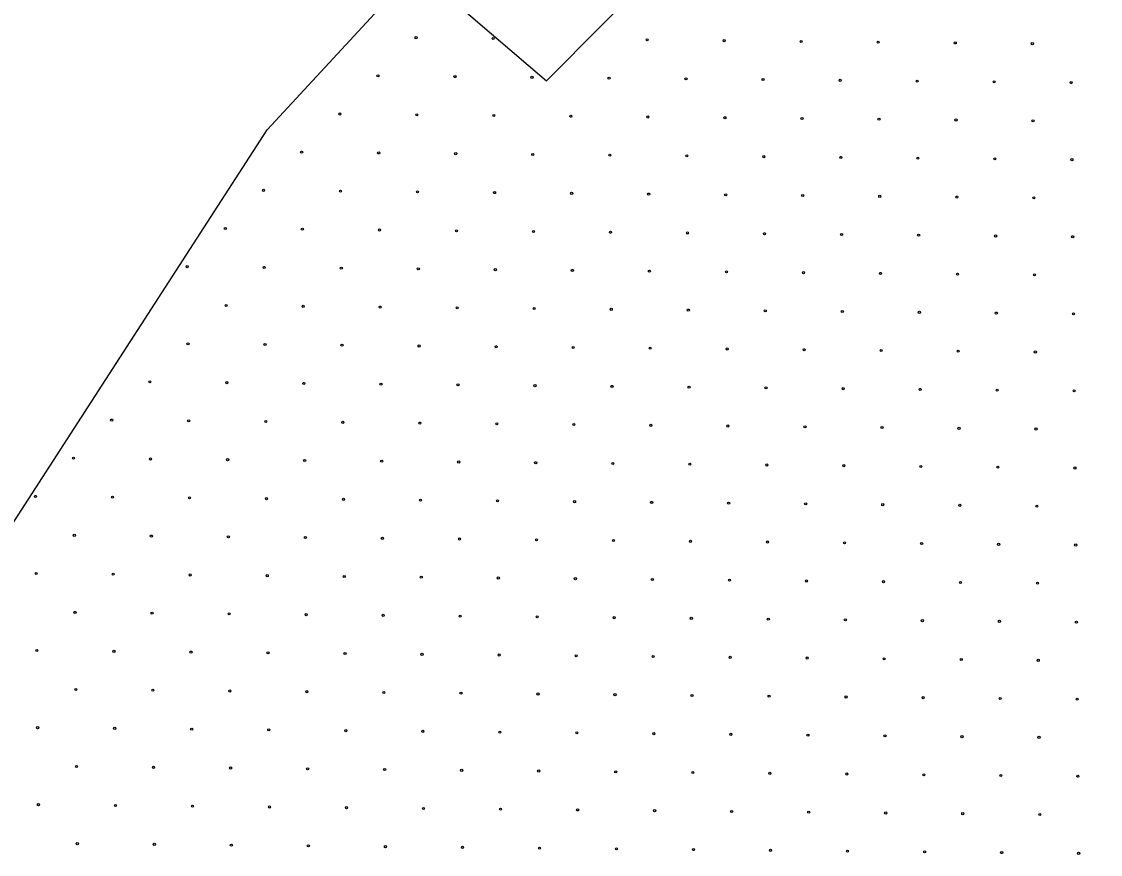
# Model space of a CAD drawing. Extents: x 1612280 to 1883141, y 560852 to 780851.
# Drawn here: x 1702292 to 1707678, y 629901 to 634056 of the extents above; entities that cross this region are included whole.
import ezdxf

# ---------------------------------------------------------------- set-up
doc = ezdxf.new("R2010")
doc.units = 0
doc.layers.add('DESIGN - EROSION CONTROL - Devices', color=7, linetype='Continuous')
doc.layers.add('DESIGN - SCRATCH - User 1', color=7, linetype='Continuous')

msp = doc.modelspace()

# ---------------------------------------------------------------- linework, layer by layer
at = {"layer": 'DESIGN - EROSION CONTROL - Devices'}
for centre in [(1704261.5, 633975.6), (1704261.5, 633975.6), (1704646.1, 633971.8), (1704646.1, 633971.8), (1705415.2, 633964.4), (1705415.2, 633964.4), (1705799.7, 633960.6), (1705799.7, 633960.6), (1706184.3, 633956.9), (1706184.3, 633956.9), (1706568.9, 633953.2), (1706568.9, 633953.2), (1706953.4, 633949.4), (1706953.4, 633949.4), (1707338, 633945.7), (1707338, 633945.7), (1704071.1, 633785.1), (1704071.1, 633785.1), (1704455.7, 633781.4), (1704455.7, 633781.4), (1704840.2, 633777.7), (1704840.2, 633777.7), (1705224.8, 633773.9), (1705224.8, 633773.9), (1705609.3, 633770.2), (1705609.3, 633770.2), (1705993.9, 633766.5), (1705993.9, 633766.5), (1706378.4, 633762.7), (1706378.4, 633762.7), (1706763, 633759), (1706763, 633759), (1707147.5, 633755.3), (1707147.5, 633755.3), (1707532.1, 633751.5), (1707532.1, 633751.5), (1703880.7, 633594.7), (1703880.7, 633594.7), (1704265.3, 633591), (1704265.3, 633591), (1704649.8, 633587.3), (1704649.8, 633587.3), (1705034.4, 633583.5), (1705034.4, 633583.5), (1705418.9, 633579.8), (1705418.9, 633579.8), (1705803.5, 633576.1), (1705803.5, 633576.1), (1706188, 633572.3), (1706188, 633572.3), (1706572.6, 633568.6), (1706572.6, 633568.6), (1706957.1, 633564.9), (1706957.1, 633564.9), (1707341.7, 633561.1), (1707341.7, 633561.1), (1703690.3, 633404.3), (1703690.3, 633404.3), (1704074.9, 633400.6), (1704074.9, 633400.6), (1704459.4, 633396.9), (1704459.4, 633396.9), (1704844, 633393.1), (1704844, 633393.1), (1705228.5, 633389.4), (1705228.5, 633389.4), (1705613.1, 633385.7), (1705613.1, 633385.7), (1705997.6, 633381.9), (1705997.6, 633381.9), (1706382.2, 633378.2), (1706382.2, 633378.2), (1706766.7, 633374.5), (1706766.7, 633374.5), (1707151.3, 633370.7), (1707151.3, 633370.7), (1707535.8, 633367), (1707535.8, 633367), (1703499.9, 633213.9), (1703499.9, 633213.9), (1703884.4, 633210.2), (1703884.4, 633210.2), (1704269, 633206.5), (1704269, 633206.5), (1704653.6, 633202.7), (1704653.6, 633202.7), (1705038.1, 633199), (1705038.1, 633199), (1705422.7, 633195.3), (1705422.7, 633195.3), (1705807.2, 633191.5), (1705807.2, 633191.5), (1706191.8, 633187.8), (1706191.8, 633187.8), (1706576.3, 633184.1), (1706576.3, 633184.1), (1706960.9, 633180.3), (1706960.9, 633180.3), (1707345.4, 633176.6), (1707345.4, 633176.6), (1703309.5, 633023.5), (1703309.5, 633023.5), (1703694, 633019.8), (1703694, 633019.8), (1704078.6, 633016), (1704078.6, 633016), (1704463.1, 633012.3), (1704463.1, 633012.3), (1704847.7, 633008.6), (1704847.7, 633008.6), (1705232.2, 633004.8), (1705232.2, 633004.8), (1705616.8, 633001.1), (1705616.8, 633001.1), (1706001.4, 632997.4), (1706001.4, 632997.4), (1706385.9, 632993.6), (1706385.9, 632993.6), (1706770.5, 632989.9), (1706770.5, 632989.9), (1707155, 632986.2), (1707155, 632986.2), (1707539.6, 632982.4), (1707539.6, 632982.4), (1703119.1, 632833.1), (1703119.1, 632833.1), (1703503.6, 632829.4), (1703503.6, 632829.4), (1703888.2, 632825.6), (1703888.2, 632825.6), (1704272.7, 632821.9), (1704272.7, 632821.9), (1704657.3, 632818.2), (1704657.3, 632818.2), (1705041.8, 632814.4), (1705041.8, 632814.4), (1705426.4, 632810.7), (1705426.4, 632810.7), (1705810.9, 632807), (1705810.9, 632807), (1706195.5, 632803.2), (1706195.5, 632803.2), (1706580.1, 632799.5), (1706580.1, 632799.5), (1706964.6, 632795.8), (1706964.6, 632795.8), (1707349.2, 632792), (1707349.2, 632792), (1703313.2, 632639), (1703313.2, 632639), (1703697.8, 632635.2), (1703697.8, 632635.2), (1704082.3, 632631.5), (1704082.3, 632631.5), (1704466.9, 632627.8), (1704466.9, 632627.8), (1704851.4, 632624), (1704851.4, 632624), (1705236, 632620.3), (1705236, 632620.3), (1705620.5, 632616.6), (1705620.5, 632616.6), (1706005.1, 632612.8), (1706005.1, 632612.8), (1706389.6, 632609.1), (1706389.6, 632609.1), (1706774.2, 632605.4), (1706774.2, 632605.4), (1707158.7, 632601.6), (1707158.7, 632601.6), (1707543.3, 632597.9), (1707543.3, 632597.9), (1703122.8, 632448.5), (1703122.8, 632448.5), (1703507.4, 632444.8), (1703507.4, 632444.8), (1703891.9, 632441.1), (1703891.9, 632441.1), (1704276.5, 632437.3), (1704276.5, 632437.3), (1704661, 632433.6), (1704661, 632433.6), (1705045.6, 632429.9), (1705045.6, 632429.9), (1705430.1, 632426.1), (1705430.1, 632426.1), (1705814.7, 632422.4), (1705814.7, 632422.4), (1706199.2, 632418.7), (1706199.2, 632418.7), (1706583.8, 632414.9), (1706583.8, 632414.9), (1706968.3, 632411.2), (1706968.3, 632411.2), (1707352.9, 632407.5), (1707352.9, 632407.5), (1702932.4, 632258.1), (1702932.4, 632258.1), (1703317, 632254.4), (1703317, 632254.4), (1703701.5, 632250.7), (1703701.5, 632250.7), (1704086.1, 632246.9), (1704086.1, 632246.9), (1704470.6, 632243.2), (1704470.6, 632243.2), (1704855.2, 632239.5), (1704855.2, 632239.5), (1705239.7, 632235.7), (1705239.7, 632235.7), (1705624.3, 632232), (1705624.3, 632232), (1706008.8, 632228.3), (1706008.8, 632228.3), (1706393.4, 632224.5), (1706393.4, 632224.5), (1706777.9, 632220.8), (1706777.9, 632220.8), (1707162.5, 632217.1), (1707162.5, 632217.1), (1707547, 632213.3), (1707547, 632213.3), (1702742, 632067.7), (1702742, 632067.7), (1703126.5, 632064), (1703126.5, 632064), (1703511.1, 632060.3), (1703511.1, 632060.3), (1703895.6, 632056.5), (1703895.6, 632056.5), (1704280.2, 632052.8), (1704280.2, 632052.8), (1704664.8, 632049.1), (1704664.8, 632049.1), (1705049.3, 632045.3), (1705049.3, 632045.3), (1705433.9, 632041.6), (1705433.9, 632041.6), (1705818.4, 632037.9), (1705818.4, 632037.9), (1706203, 632034.1), (1706203, 632034.1), (1706587.5, 632030.4), (1706587.5, 632030.4), (1706972.1, 632026.7), (1706972.1, 632026.7), (1707356.6, 632022.9), (1707356.6, 632022.9), (1702551.6, 631877.3), (1702551.6, 631877.3), (1702936.1, 631873.6), (1702936.1, 631873.6), (1703320.7, 631869.9), (1703320.7, 631869.9), (1703705.2, 631866.1), (1703705.2, 631866.1), (1704089.8, 631862.4), (1704089.8, 631862.4), (1704474.3, 631858.7), (1704474.3, 631858.7), (1704858.9, 631854.9), (1704858.9, 631854.9), (1705243.5, 631851.2), (1705243.5, 631851.2), (1705628, 631847.5), (1705628, 631847.5), (1706012.6, 631843.7), (1706012.6, 631843.7), (1706397.1, 631840), (1706397.1, 631840), (1706781.7, 631836.3), (1706781.7, 631836.3), (1707166.2, 631832.5), (1707166.2, 631832.5), (1707550.8, 631828.8), (1707550.8, 631828.8), (1702361.2, 631686.9), (1702361.2, 631686.9), (1702745.7, 631683.2), (1702745.7, 631683.2), (1703130.3, 631679.4), (1703130.3, 631679.4), (1703514.8, 631675.7), (1703514.8, 631675.7), (1703899.4, 631672), (1703899.4, 631672), (1704283.9, 631668.2), (1704283.9, 631668.2), (1704668.5, 631664.5), (1704668.5, 631664.5), (1705053, 631660.8), (1705053, 631660.8), (1705437.6, 631657), (1705437.6, 631657), (1705822.1, 631653.3), (1705822.1, 631653.3), (1706206.7, 631649.6), (1706206.7, 631649.6), (1706591.3, 631645.8), (1706591.3, 631645.8), (1706975.8, 631642.1), (1706975.8, 631642.1), (1707360.4, 631638.4), (1707360.4, 631638.4), (1702555.3, 631492.8), (1702555.3, 631492.8), (1702939.9, 631489), (1702939.9, 631489), (1703324.4, 631485.3), (1703324.4, 631485.3), (1703709, 631481.6), (1703709, 631481.6), (1704093.5, 631477.8), (1704093.5, 631477.8), (1704478.1, 631474.1), (1704478.1, 631474.1), (1704862.6, 631470.4), (1704862.6, 631470.4), (1705247.2, 631466.6), (1705247.2, 631466.6), (1705631.7, 631462.9), (1705631.7, 631462.9), (1706016.3, 631459.2), (1706016.3, 631459.2), (1706400.8, 631455.4), (1706400.8, 631455.4), (1706785.4, 631451.7), (1706785.4, 631451.7), (1707169.9, 631448), (1707169.9, 631448), (1707554.5, 631444.2), (1707554.5, 631444.2), (1702364.9, 631302.4), (1702364.9, 631302.4), (1702749.5, 631298.6), (1702749.5, 631298.6), (1703134, 631294.9), (1703134, 631294.9), (1703518.6, 631291.2), (1703518.6, 631291.2), (1703903.1, 631287.4), (1703903.1, 631287.4), (1704287.7, 631283.7), (1704287.7, 631283.7), (1704672.2, 631280), (1704672.2, 631280), (1705056.8, 631276.2), (1705056.8, 631276.2), (1705441.3, 631272.5), (1705441.3, 631272.5), (1705825.9, 631268.8), (1705825.9, 631268.8), (1706210.4, 631265), (1706210.4, 631265), (1706595, 631261.3), (1706595, 631261.3), (1706979.5, 631257.6), (1706979.5, 631257.6), (1707364.1, 631253.8), (1707364.1, 631253.8), (1702559, 631108.2), (1702559, 631108.2), (1702943.6, 631104.5), (1702943.6, 631104.5), (1703328.2, 631100.7), (1703328.2, 631100.7), (1703712.7, 631097), (1703712.7, 631097), (1704097.3, 631093.3), (1704097.3, 631093.3), (1704481.8, 631089.5), (1704481.8, 631089.5), (1704866.4, 631085.8), (1704866.4, 631085.8), (1705250.9, 631082.1), (1705250.9, 631082.1), (1705635.5, 631078.3), (1705635.5, 631078.3), (1706020, 631074.6), (1706020, 631074.6), (1706404.6, 631070.9), (1706404.6, 631070.9), (1706789.1, 631067.1), (1706789.1, 631067.1), (1707173.7, 631063.4), (1707173.7, 631063.4), (1707558.2, 631059.7), (1707558.2, 631059.7), (1702368.6, 630917.8), (1702368.6, 630917.8), (1702753.2, 630914.1), (1702753.2, 630914.1), (1703137.7, 630910.3), (1703137.7, 630910.3), (1703522.3, 630906.6), (1703522.3, 630906.6), (1703906.8, 630902.9), (1703906.8, 630902.9), (1704291.4, 630899.1), (1704291.4, 630899.1), (1704676, 630895.4), (1704676, 630895.4), (1705060.5, 630891.7), (1705060.5, 630891.7), (1705445.1, 630887.9), (1705445.1, 630887.9), (1705829.6, 630884.2), (1705829.6, 630884.2), (1706214.2, 630880.5), (1706214.2, 630880.5), (1706598.7, 630876.7), (1706598.7, 630876.7), (1706983.3, 630873), (1706983.3, 630873), (1707367.8, 630869.3), (1707367.8, 630869.3), (1702562.8, 630723.7), (1702562.8, 630723.7), (1702947.3, 630719.9), (1702947.3, 630719.9), (1703331.9, 630716.2), (1703331.9, 630716.2), (1703716.4, 630712.5), (1703716.4, 630712.5), (1704101, 630708.7), (1704101, 630708.7), (1704485.5, 630705), (1704485.5, 630705), (1704870.1, 630701.3), (1704870.1, 630701.3), (1705254.7, 630697.5), (1705254.7, 630697.5), (1705639.2, 630693.8), (1705639.2, 630693.8), (1706023.8, 630690.1), (1706023.8, 630690.1), (1706408.3, 630686.3), (1706408.3, 630686.3), (1706792.9, 630682.6), (1706792.9, 630682.6), (1707177.4, 630678.9), (1707177.4, 630678.9), (1707562, 630675.1), (1707562, 630675.1), (1702372.4, 630533.3), (1702372.4, 630533.3), (1702756.9, 630529.5), (1702756.9, 630529.5), (1703141.5, 630525.8), (1703141.5, 630525.8), (1703526, 630522.1), (1703526, 630522.1), (1703910.6, 630518.3), (1703910.6, 630518.3), (1704295.1, 630514.6), (1704295.1, 630514.6), (1704679.7, 630510.8), (1704679.7, 630510.8), (1705064.2, 630507.1), (1705064.2, 630507.1), (1705448.8, 630503.4), (1705448.8, 630503.4), (1705833.3, 630499.6), (1705833.3, 630499.6), (1706217.9, 630495.9), (1706217.9, 630495.9), (1706602.5, 630492.2), (1706602.5, 630492.2), (1706987, 630488.4), (1706987, 630488.4), (1707371.6, 630484.7), (1707371.6, 630484.7), (1702566.5, 630339.1), (1702566.5, 630339.1), (1702951.1, 630335.4), (1702951.1, 630335.4), (1703335.6, 630331.6), (1703335.6, 630331.6), (1703720.2, 630327.9), (1703720.2, 630327.9), (1704104.7, 630324.2), (1704104.7, 630324.2), (1704489.3, 630320.4), (1704489.3, 630320.4), (1704873.8, 630316.7), (1704873.8, 630316.7), (1705258.4, 630313), (1705258.4, 630313), (1705642.9, 630309.2), (1705642.9, 630309.2), (1706027.5, 630305.5), (1706027.5, 630305.5), (1706412, 630301.8), (1706412, 630301.8), (1706796.6, 630298), (1706796.6, 630298), (1707181.1, 630294.3), (1707181.1, 630294.3), (1707565.7, 630290.6), (1707565.7, 630290.6), (1702376.1, 630148.7), (1702376.1, 630148.7), (1702760.7, 630145), (1702760.7, 630145), (1703145.2, 630141.2), (1703145.2, 630141.2), (1703529.8, 630137.5), (1703529.8, 630137.5), (1703914.3, 630133.8), (1703914.3, 630133.8), (1704298.9, 630130), (1704298.9, 630130), (1704683.4, 630126.3), (1704683.4, 630126.3), (1705068, 630122.6), (1705068, 630122.6), (1705452.5, 630118.8), (1705452.5, 630118.8), (1705837.1, 630115.1), (1705837.1, 630115.1), (1706221.6, 630111.4), (1706221.6, 630111.4), (1706606.2, 630107.6), (1706606.2, 630107.6), (1706990.7, 630103.9), (1706990.7, 630103.9), (1707375.3, 630100.2), (1707375.3, 630100.2), (1702570.2, 629954.6), (1702570.2, 629954.6), (1702954.8, 629950.8), (1702954.8, 629950.8), (1703339.4, 629947.1), (1703339.4, 629947.1), (1703723.9, 629943.4), (1703723.9, 629943.4), (1704108.5, 629939.6), (1704108.5, 629939.6), (1704493, 629935.9), (1704493, 629935.9), (1704877.6, 629932.2), (1704877.6, 629932.2), (1705262.1, 629928.4), (1705262.1, 629928.4), (1705646.7, 629924.7), (1705646.7, 629924.7), (1706031.2, 629921), (1706031.2, 629921), (1706415.8, 629917.2), (1706415.8, 629917.2), (1706800.3, 629913.5), (1706800.3, 629913.5), (1707184.9, 629909.8), (1707184.9, 629909.8), (1707569.4, 629906), (1707569.4, 629906)]:
    msp.add_circle(centre, 5.28, dxfattribs=at)
at = {"layer": 'DESIGN - SCRATCH - User 1'}
msp.add_lwpolyline([(1702205.1, 631484.5), (1703518.6, 633516.1), (1704259.9, 634319.2), (1704913.5, 633760.8), (1705747.8, 634601), (1705094.2, 635186), (1705718.6, 635600.8), (1706537, 636175.2), (1707004.6, 636547.4), (1707419.1, 636941), (1707738, 637738.7), (1708099.3, 639004.4), (1708301.3, 639525.6)], dxfattribs=at)
msp.add_lwpolyline([(1702205.1, 631484.5), (1703518.6, 633516.1), (1704259.9, 634319.2), (1704913.5, 633760.8), (1705747.8, 634601), (1705094.2, 635186), (1705718.6, 635600.8), (1706537, 636175.2), (1707004.6, 636547.4), (1707419.1, 636941), (1707738, 637738.7), (1708099.3, 639004.4), (1708301.3, 639525.6)], dxfattribs=at)

doc.saveas('drawing.dxf')
